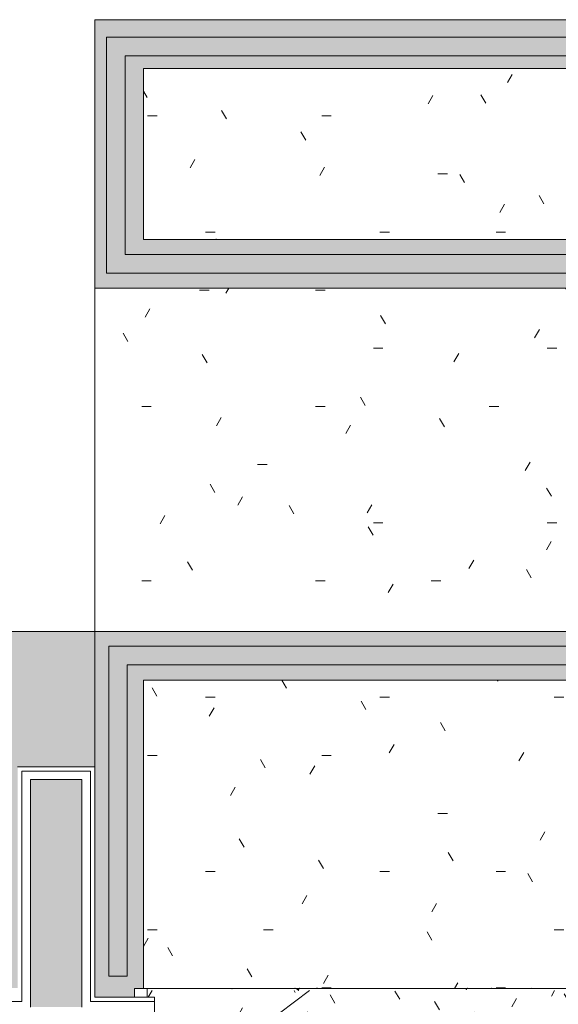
# Model space of a CAD drawing. Header units: millimetres. Extents: x 5980700 to 6194397, y -12939 to 2351883.
# Tile 316 of 587: x 6083971 to 6085855, y 4617 to 8058. Entities that reach past the tile are written whole.
import ezdxf

# ---------------------------------------------------------------- set-up
doc = ezdxf.new("R2010")
doc.units = ezdxf.units.MM
for name, color, linetype, lineweight in [('A-AREA', 32, 'Continuous', 9), ('A-FLOR', 192, 'Continuous', 18), ('A-FLOR-PATT', 8, 'Continuous', 18), ('A-GLAZ', 151, 'Continuous', 9), ('A-GLAZ-SILL', 1, 'Continuous', 9), ('A-WALL', 113, 'Continuous', 18), ('A-WALL-PATT', 111, 'Continuous', 25)]:
    doc.layers.add(name, color=color, linetype=linetype, lineweight=lineweight)
pattern_1 = [(0, (0, 0), (812.8, 203.2), [33.528, -576.072, 33.528, -576.072, -3251.2]), (0, (0, 0), (812.8, 203.2), [-1219.2, 33.528, -1185.672, 33.528, -576.072, -1422.4]), (0, (0, 0), (812.8, 203.2), [-3048, 33.528, -372.872, 33.528, -982.472]), (120, (304.8, 101.6), (-582.3763620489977, 602.3054481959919), [33.52799999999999, -576.0719999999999, 33.52799999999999, -576.0719999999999, -3251.199999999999]), (120, (304.8, 101.6), (-582.3763620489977, 602.3054481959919), [-1219.2, 33.52799999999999, -1185.672, 33.52799999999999, -576.0719999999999, -1422.4]), (120, (304.8, 101.6), (-582.3763620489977, 602.3054481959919), [-3048, 33.52799999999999, -372.8719999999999, 33.52799999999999, -982.4719999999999]), (240, (406.4, 508), (-230.4236379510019, -805.5054481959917), [33.528, -576.072, 33.528, -576.072, -3251.2]), (240, (406.4, 508), (-230.4236379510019, -805.5054481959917), [-1219.2, 33.528, -1185.672, 33.528, -576.072, -1422.4]), (240, (406.4, 508), (-230.4236379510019, -805.5054481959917), [-3048, 33.528, -372.872, 33.528, -982.472])]

# ---------------------------------------------------------------- blocks, each defined once
blk = doc.blocks.new('FP_111-PLANTA DE CAIMENTO DE PISOS - 1 PAV_')
at = {"layer": 'A-GLAZ-SILL', "color": 90, "lineweight": 5}
blk.add_line((-1630.002169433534, 107.4999999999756), (-1675.000000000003, 107.4999999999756), dxfattribs=at)
at = {"layer": 'A-GLAZ-SILL', "lineweight": 5}
for p, q in [((-1470.624769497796, 108.6454815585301), (-1470.755934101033, 108.6594975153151)), ((-1470.49360489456, 108.6221406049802), (-1470.624769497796, 108.6454815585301)), ((-1470.362440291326, 108.5895030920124), (-1470.49360489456, 108.6221406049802)), ((-1470.23127568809, 108.5476087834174), (-1470.362440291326, 108.5895030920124)), ((-1470.100111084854, 108.4965087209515), (-1470.23127568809, 108.5476087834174)), ((-1469.968946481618, 108.4362651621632), (-1470.100111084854, 108.4965087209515)), ((-1469.837781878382, 108.3669515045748), (-1469.968946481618, 108.4362651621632)), ((-1469.706617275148, 108.2886521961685), (-1469.837781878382, 108.3669515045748)), ((-1469.575452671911, 108.2014626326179), (-1469.706617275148, 108.2886521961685)), ((-1469.444288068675, 108.1054890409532), (-1469.575452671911, 108.2014626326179)), ((-1469.313123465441, 108.0008483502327), (-1469.444288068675, 108.1054890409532)), ((-1469.181958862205, 107.8876680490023), (-1469.313123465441, 108.0008483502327)), ((-1469.050794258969, 107.7660860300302), (-1469.181958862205, 107.8876680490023)), ((-1468.919629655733, 107.63625042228), (-1469.050794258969, 107.7660860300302)), ((-1468.788465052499, 107.4983194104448), (-1468.919629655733, 107.63625042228)), ((-1045.394641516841, 107.5408634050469), (-1045.751268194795, 107.4667710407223)), ((-1045.038014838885, 107.6127709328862), (-1045.394641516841, 107.5408634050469)), ((-1044.681388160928, 107.6824696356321), (-1045.038014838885, 107.6127709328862)), ((-1044.324761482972, 107.7499362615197), (-1044.681388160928, 107.6824696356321)), ((-1043.968134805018, 107.8151483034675), (-1044.324761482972, 107.7499362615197)), ((-1043.611508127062, 107.8780840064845), (-1043.968134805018, 107.8151483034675)), ((-1043.254881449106, 107.938722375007), (-1043.611508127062, 107.8780840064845)), ((-1042.898254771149, 107.9970431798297), (-1043.254881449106, 107.938722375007)), ((-1042.541628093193, 108.0530269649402), (-1042.898254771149, 107.9970431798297)), ((-1042.185001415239, 108.1066550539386), (-1042.541628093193, 108.0530269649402)), ((-1041.828374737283, 108.1579095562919), (-1042.185001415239, 108.1066550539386)), ((-1041.471748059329, 108.2067733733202), (-1041.828374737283, 108.1579095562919)), ((-1041.11512138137, 108.2532302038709), (-1041.471748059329, 108.2067733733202)), ((-1040.758494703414, 108.2972645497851), (-1041.11512138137, 108.2532302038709)), ((-1040.40186802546, 108.3388617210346), (-1040.758494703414, 108.2972645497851)), ((-1040.045241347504, 108.3780078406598), (-1040.40186802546, 108.3388617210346)), ((-1039.688614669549, 108.4146898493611), (-1040.045241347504, 108.3780078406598)), ((-1039.331987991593, 108.4488955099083), (-1039.688614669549, 108.4146898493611)), ((-1038.975361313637, 108.4806134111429), (-1039.331987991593, 108.4488955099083)), ((-1038.618734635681, 108.5098329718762), (-1038.975361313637, 108.4806134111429)), ((-1038.262107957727, 108.5365444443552), (-1038.618734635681, 108.5098329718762)), ((-1037.90548127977, 108.5607389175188), (-1038.262107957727, 108.5365444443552)), ((-1037.548854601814, 108.5824083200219), (-1037.90548127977, 108.5607389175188)), ((-1037.192227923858, 108.601545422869), (-1037.548854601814, 108.5824083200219)), ((-1036.835601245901, 108.6181438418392), (-1037.192227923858, 108.601545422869)), ((-1036.478974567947, 108.6321980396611), (-1036.835601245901, 108.6181438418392)), ((-1036.122347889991, 108.6437033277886), (-1036.478974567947, 108.6321980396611)), ((-1035.765721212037, 108.6526558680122), (-1036.122347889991, 108.6437033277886)), ((-1035.409094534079, 108.6590526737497), (-1035.765721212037, 108.6526558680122)), ((-1035.052467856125, 108.6628916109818), (-1035.409094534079, 108.6590526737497)), ((-288.1152735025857, 107.6362504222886), (-288.2464381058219, 107.4983194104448)), ((-287.9841088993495, 107.7660860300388), (-288.1152735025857, 107.6362504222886)), ((-287.8529442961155, 107.8876680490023), (-287.9841088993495, 107.7660860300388)), ((-287.7217796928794, 108.0008483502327), (-287.8529442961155, 107.8876680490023)), ((-287.5906150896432, 108.1054890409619), (-287.7217796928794, 108.0008483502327)), ((-287.4594504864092, 108.2014626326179), (-287.5906150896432, 108.1054890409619)), ((-287.3282858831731, 108.2886521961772), (-287.4594504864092, 108.2014626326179)), ((-287.1971212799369, 108.3669515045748), (-287.3282858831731, 108.2886521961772)), ((-287.0659566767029, 108.4362651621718), (-287.1971212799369, 108.3669515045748)), ((-286.9347920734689, 108.4965087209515), (-287.0659566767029, 108.4362651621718)), ((-286.8036274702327, 108.5476087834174), (-286.9347920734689, 108.4965087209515)), ((-286.6724628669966, 108.5895030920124), (-286.8036274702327, 108.5476087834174)), ((-286.5412982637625, 108.6221406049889), (-286.6724628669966, 108.5895030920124)), ((-286.4101336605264, 108.6454815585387), (-286.5412982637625, 108.6221406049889)), ((-286.2789690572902, 108.6594975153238), (-286.4101336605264, 108.6454815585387))]:
    blk.add_line(p, q, dxfattribs=at)
blk = doc.blocks.new('CC_PEITORIL - PEITORIL-V110-PLANTA DE CAIMENTO DE PISOS - 1 PAV_')
at = {"layer": 'A-GLAZ-SILL', "lineweight": 5}
h = blk.add_hatch(dxfattribs=at)
h.set_pattern_fill('FP_56', color=256, style=0, pattern_type=2)
h.set_pattern_definition([(0, (6217.371999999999, -4564.159000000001), (406.4, 101.6), [33.528, -271.272, 33.528, -271.272, -1625.6]), (0, (6217.371999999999, -4564.159000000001), (406.4, 101.6), [-609.6, 33.528, -576.072, 33.528, -271.272, -711.2]), (0, (6217.371999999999, -4564.159000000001), (406.4, 101.6), [-1524, 33.528, -169.672, 33.528, -474.472]), (120, (6369.772, -4513.359), (-291.1881810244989, 301.1527240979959), [33.52799999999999, -271.2719999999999, 33.52799999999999, -271.2719999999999, -1625.6]), (120, (6369.772, -4513.359), (-291.1881810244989, 301.1527240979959), [-609.5999999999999, 33.52799999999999, -576.0719999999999, 33.52799999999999, -271.2719999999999, -711.1999999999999]), (120, (6369.772, -4513.359), (-291.1881810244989, 301.1527240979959), [-1524, 33.52799999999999, -169.672, 33.52799999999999, -474.4719999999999]), (240, (6420.571999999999, -4310.159000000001), (-115.2118189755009, -402.7527240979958), [33.528, -271.272, 33.528, -1896.872]), (240, (6420.571999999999, -4310.159000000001), (-115.2118189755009, -402.7527240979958), [-338.328, -271.272, 33.528, -576.072, -1016]), (240, (6420.571999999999, -4310.159000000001), (-115.2118189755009, -402.7527240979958), [-1219.2, 33.528, -271.272, 33.528, -677.672]), (240, (6420.571999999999, -4310.159000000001), (-115.2118189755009, -402.7527240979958), [-1557.528, -169.672, 33.528, -474.472])])
h.paths.add_polyline_path([(-1643.742665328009, 77.49999999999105), (-1630.002169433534, 77.64128792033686), (-1630.002169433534, 100.9916647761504), (-1675.000000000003, 100.9916647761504), (-1675.000000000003, 77.4999999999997), (-1650.000000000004, 77.50000000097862)])
h.paths.add_polyline_path([(1649.999999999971, 77.4999999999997), (1674.999999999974, 77.5155869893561), (1674.999999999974, 100.9916647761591), (1619.997830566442, 100.6030655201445), (1619.997830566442, 77.4999999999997)])
h = blk.add_hatch(dxfattribs=at)
h.set_pattern_fill('FP_57', color=256, style=0, pattern_type=2)
h.set_pattern_definition([(216.87, (6852.371999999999, -2976.659), (4762.494328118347, 3175.008507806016), [793.75, -7143.75]), (206.565, (7804.871999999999, -3452.909), (-1587.501456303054, -1587.499067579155), [1774.879, -1774.879]), (198.435, (7804.871999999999, -4246.659000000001), (-3174.997452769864, -1587.50290376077), [1004.024, -4016.092])])
h.paths.add_polyline_path([(-1643.742665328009, 77.49999999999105), (-1630.002169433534, 77.64128792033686), (-1630.002169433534, 100.9916647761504), (-1675.000000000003, 100.9916647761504), (-1675.000000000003, 77.4999999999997), (-1650.000000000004, 77.50000000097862)])
h.paths.add_polyline_path([(1649.999999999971, 77.4999999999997), (1674.999999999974, 77.5155869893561), (1674.999999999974, 100.9916647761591), (1619.997830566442, 100.6030655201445), (1619.997830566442, 77.4999999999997)])
at = {"layer": 'A-GLAZ-SILL', "color": 90, "lineweight": 5}
for q in [(-1675.000000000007, 107.4999999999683), (-1675.000000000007, 77.5000000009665)]:
    blk.add_line((-1675.000000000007, 100.9916647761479), q, dxfattribs=at)
at = {"layer": 'A-GLAZ', "color": 90, "lineweight": 5}
blk.add_blockref('FP_111-PLANTA DE CAIMENTO DE PISOS - 1 PAV_', (0, 0), dxfattribs=at)
blk = doc.blocks.new('FP_211-PLANTA DE CAIMENTO DE PISOS - 1 PAV_')
at = {"layer": 'A-GLAZ-SILL', "color": 90, "lineweight": 5}
blk.add_line((1624.999999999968, 107.4999999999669), (-1625.000000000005, 107.4999999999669), dxfattribs=at)
at = {"layer": 'A-GLAZ-SILL', "lineweight": 5}
for p, q in [((-1328.679635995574, 107.2247212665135), (-1328.809598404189, 107.0662849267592)), ((-1328.549673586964, 107.3757021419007), (-1328.679635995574, 107.2247212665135)), ((-1328.419711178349, 107.51904696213), (-1328.549673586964, 107.3757021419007)), ((-1328.289748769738, 107.6545842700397), (-1328.419711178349, 107.51904696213)), ((-1328.159786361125, 107.7821519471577), (-1328.289748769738, 107.6545842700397)), ((-1328.02982395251, 107.9015974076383), (-1328.159786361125, 107.7821519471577)), ((-1327.8998615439, 108.0127777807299), (-1328.02982395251, 107.9015974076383)), ((-1327.769899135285, 108.1155600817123), (-1327.8998615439, 108.0127777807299)), ((-1327.639936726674, 108.2098213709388), (-1327.769899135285, 108.1155600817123)), ((-1327.509974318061, 108.2954489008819), (-1327.639936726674, 108.2098213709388)), ((-1327.380011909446, 108.3723402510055), (-1327.509974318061, 108.2954489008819)), ((-1327.250049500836, 108.4404034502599), (-1327.380011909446, 108.3723402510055)), ((-1327.120087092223, 108.4995570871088), (-1327.250049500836, 108.4404034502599)), ((-1326.99012468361, 108.5497304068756), (-1327.120087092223, 108.4995570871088)), ((-1326.860162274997, 108.590863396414), (-1326.99012468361, 108.5497304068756)), ((-1326.730199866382, 108.6229068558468), (-1326.860162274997, 108.590863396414)), ((-1326.600237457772, 108.6458224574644), (-1326.730199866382, 108.6229068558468)), ((-1326.470275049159, 108.6595827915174), (-1326.600237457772, 108.6458224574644)), ((-1108.650683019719, 108.6568688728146), (-1108.840002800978, 108.6623455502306)), ((-1108.461363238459, 108.647743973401), (-1108.650683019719, 108.6568688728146)), ((-1108.2720434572, 108.6349751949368), (-1108.461363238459, 108.647743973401)), ((-1108.08272367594, 108.6185686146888), (-1108.2720434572, 108.6349751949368)), ((-1107.89340389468, 108.5985320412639), (-1108.08272367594, 108.6185686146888)), ((-1107.704084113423, 108.5748750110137), (-1107.89340389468, 108.5985320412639)), ((-1107.514764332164, 108.5476087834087), (-1107.704084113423, 108.5748750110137)), ((-1107.325444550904, 108.516746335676), (-1107.514764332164, 108.5476087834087)), ((-1107.136124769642, 108.4823023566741), (-1107.325444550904, 108.516746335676)), ((-1106.946804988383, 108.4442932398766), (-1107.136124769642, 108.4823023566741)), ((-1106.757485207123, 108.4027370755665), (-1106.946804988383, 108.4442932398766)), ((-1106.568165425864, 108.3576536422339), (-1106.757485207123, 108.4027370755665)), ((-1106.378845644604, 108.3090643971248), (-1106.568165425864, 108.3576536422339)), ((-1106.189525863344, 108.2569924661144), (-1106.378845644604, 108.3090643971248)), ((-1106.000206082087, 108.2014626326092), (-1106.189525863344, 108.2569924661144)), ((-1105.810886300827, 108.1425013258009), (-1106.000206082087, 108.2014626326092)), ((-1105.621566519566, 108.0801366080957), (-1105.810886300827, 108.1425013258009)), ((-1105.432246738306, 108.0143981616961), (-1105.621566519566, 108.0801366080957)), ((-1105.242926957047, 107.9453172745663), (-1105.432246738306, 108.0143981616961)), ((-1105.053607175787, 107.8729268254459), (-1105.242926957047, 107.9453172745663)), ((-1104.864287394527, 107.797261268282), (-1105.053607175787, 107.8729268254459)), ((-1104.674967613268, 107.718356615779), (-1104.864287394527, 107.797261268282)), ((-1104.48564783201, 107.6362504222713), (-1104.674967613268, 107.718356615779)), ((-1104.296328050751, 107.5509817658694), (-1104.48564783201, 107.6362504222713)), ((-1104.107008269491, 107.4625912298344), (-1104.296328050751, 107.5509817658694)), ((-1103.917688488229, 107.3711208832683), (-1104.107008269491, 107.4625912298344)), ((-1103.72836870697, 107.2766142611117), (-1103.917688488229, 107.3711208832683)), ((-1103.53904892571, 107.1791163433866), (-1103.72836870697, 107.2766142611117)), ((-1103.349729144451, 107.0786735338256), (-1103.53904892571, 107.1791163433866)), ((-1103.160409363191, 106.975333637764), (-1103.349729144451, 107.0786735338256)), ((-1102.971089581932, 106.8691458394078), (-1103.160409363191, 106.975333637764)), ((-1102.781769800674, 106.7601606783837), (-1102.971089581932, 106.8691458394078)), ((-1102.592450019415, 106.6484300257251), (-1102.781769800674, 106.7601606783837)), ((-1102.403130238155, 106.534007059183), (-1102.592450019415, 106.6484300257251)), ((-1102.213810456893, 106.4169462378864), (-1102.403130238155, 106.534007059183)), ((-1102.024490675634, 106.2973032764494), (-1102.213810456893, 106.4169462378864)), ((-1101.835170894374, 106.1751351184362), (-1102.024490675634, 106.2973032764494)), ((-1101.645851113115, 106.0504999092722), (-1101.835170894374, 106.1751351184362)), ((-1101.456531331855, 105.9234569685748), (-1101.645851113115, 106.0504999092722)), ((-1101.267211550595, 105.7940667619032), (-1101.456531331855, 105.9234569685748)), ((-1101.077891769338, 105.6623908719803), (-1101.267211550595, 105.7940667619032)), ((-1100.888571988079, 105.5284919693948), (-1101.077891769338, 105.6623908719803)), ((-1100.699252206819, 105.392433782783), (-1100.888571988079, 105.5284919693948)), ((-1100.509932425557, 105.2542810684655), (-1100.699252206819, 105.392433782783)), ((-1100.320612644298, 105.1140995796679), (-1100.509932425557, 105.2542810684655)), ((-1100.131292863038, 104.9719560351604), (-1100.320612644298, 105.1140995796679)), ((-1099.941973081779, 104.8279180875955), (-1100.131292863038, 104.9719560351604)), ((-1099.752653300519, 104.6820542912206), (-1099.941973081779, 104.8279180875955)), ((-1099.563333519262, 104.5344340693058), (-1099.752653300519, 104.6820542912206)), ((-1099.374013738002, 104.3851276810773), (-1099.563333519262, 104.5344340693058)), ((-1099.184693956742, 104.2342061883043), (-1099.374013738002, 104.3851276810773)), ((-1098.995374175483, 104.0817414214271), (-1099.184693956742, 104.2342061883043)), ((-1098.806054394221, 103.9278059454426), (-1098.995374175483, 104.0817414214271)), ((-1098.616734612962, 103.7724730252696), (-1098.806054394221, 103.9278059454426)), ((-1098.427414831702, 103.615816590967), (-1098.616734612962, 103.7724730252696)), ((-1098.238095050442, 103.4579112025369), (-1098.427414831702, 103.615816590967)), ((-1098.048775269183, 103.2988320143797), (-1098.238095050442, 103.4579112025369)), ((-1097.859455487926, 103.1386547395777), (-1098.048775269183, 103.2988320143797)), ((-1096.427088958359, 103.3625997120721), (-1096.558253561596, 103.106494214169)), ((-1096.295924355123, 103.615816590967), (-1096.427088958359, 103.3625997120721)), ((-1096.164759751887, 103.8658363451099), (-1096.295924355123, 103.615816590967)), ((-1096.033595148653, 104.1123543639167), (-1096.164759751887, 103.8658363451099)), ((-1095.902430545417, 104.3550703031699), (-1096.033595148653, 104.1123543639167)), ((-1095.771265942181, 104.5936884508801), (-1095.902430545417, 104.3550703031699)), ((-1095.640101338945, 104.8279180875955), (-1095.771265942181, 104.5936884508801)), ((-1095.508936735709, 105.0574738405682), (-1095.640101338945, 104.8279180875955)), ((-1095.377772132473, 105.2820760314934), (-1095.508936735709, 105.0574738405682)), ((-1095.24660752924, 105.5014510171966), (-1095.377772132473, 105.2820760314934)), ((-1095.115442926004, 105.7153315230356), (-1095.24660752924, 105.5014510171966)), ((-1094.984278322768, 105.9234569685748), (-1095.115442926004, 105.7153315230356)), ((-1094.853113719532, 106.1255737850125), (-1094.984278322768, 105.9234569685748)), ((-1094.721949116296, 106.3214357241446), (-1094.853113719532, 106.1255737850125)), ((-1094.59078451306, 106.5108041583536), (-1094.721949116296, 106.3214357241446)), ((-1094.459619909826, 106.6934483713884), (-1094.59078451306, 106.5108041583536)), ((-1094.32845530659, 106.8691458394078), (-1094.459619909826, 106.6934483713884)), ((-1094.197290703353, 107.0376825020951), (-1094.32845530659, 106.8691458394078)), ((-1094.066126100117, 107.1988530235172), (-1094.197290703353, 107.0376825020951)), ((-1093.934961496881, 107.352461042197), (-1094.066126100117, 107.1988530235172)), ((-1093.803796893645, 107.4983194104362), (-1093.934961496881, 107.352461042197)), ((-1093.672632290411, 107.6362504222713), (-1093.803796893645, 107.4983194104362)), ((-1093.541467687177, 107.7660860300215), (-1093.672632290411, 107.6362504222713)), ((-1093.410303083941, 107.8876680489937), (-1093.541467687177, 107.7660860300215)), ((-1093.279138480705, 108.000848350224), (-1093.410303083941, 107.8876680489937)), ((-1093.147973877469, 108.1054890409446), (-1093.279138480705, 108.000848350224)), ((-1093.016809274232, 108.2014626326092), (-1093.147973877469, 108.1054890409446)), ((-1092.885644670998, 108.2886521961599), (-1093.016809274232, 108.2014626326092)), ((-1092.754480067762, 108.3669515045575), (-1092.885644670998, 108.2886521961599)), ((-1092.623315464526, 108.4362651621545), (-1092.754480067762, 108.3669515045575)), ((-1092.49215086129, 108.4965087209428), (-1092.623315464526, 108.4362651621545)), ((-1092.360986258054, 108.5476087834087), (-1092.49215086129, 108.4965087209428)), ((-1092.22982165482, 108.5895030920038), (-1092.360986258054, 108.5476087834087)), ((-1092.098657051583, 108.6221406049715), (-1092.22982165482, 108.5895030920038)), ((-1091.96749244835, 108.6454815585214), (-1092.098657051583, 108.6221406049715)), ((-1091.836327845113, 108.6594975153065), (-1091.96749244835, 108.6454815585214)), ((-509.5616157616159, 103.8947224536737), (-509.6923312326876, 103.6459552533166)), ((-509.4309002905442, 104.1399769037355), (-509.5616157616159, 103.8947224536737)), ((-509.3001848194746, 104.381421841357), (-509.4309002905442, 104.1399769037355)), ((-509.1694693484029, 104.6187651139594), (-509.3001848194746, 104.381421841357)), ((-509.0387538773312, 104.8517195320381), (-509.1694693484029, 104.6187651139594)), ((-508.9080384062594, 105.0800032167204), (-509.0387538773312, 104.8517195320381)), ((-508.7773229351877, 105.3033399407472), (-508.9080384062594, 105.0800032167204)), ((-508.6466074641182, 105.5214594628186), (-508.7773229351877, 105.3033399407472)), ((-508.5158919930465, 105.7340978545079), (-508.6466074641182, 105.5214594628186)), ((-508.3851765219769, 105.9409978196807), (-508.5158919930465, 105.7340978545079)), ((-508.2544610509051, 106.1419090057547), (-508.3851765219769, 105.9409978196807)), ((-508.1237455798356, 106.3365883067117), (-508.2544610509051, 106.1419090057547)), ((-507.9930301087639, 106.5248001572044), (-508.1237455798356, 106.3365883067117)), ((-507.8623146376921, 106.706316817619), (-507.9930301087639, 106.5248001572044)), ((-507.7315991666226, 106.8809186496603), (-507.8623146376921, 106.706316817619)), ((-507.6008836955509, 107.0483943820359), (-507.7315991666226, 106.8809186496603)), ((-507.4701682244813, 107.2085413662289), (-507.6008836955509, 107.0483943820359)), ((-507.3394527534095, 107.3611658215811), (-507.4701682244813, 107.2085413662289)), ((-507.2087372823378, 107.5060830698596), (-507.3394527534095, 107.3611658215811)), ((-507.0780218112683, 107.6431177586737), (-507.2087372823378, 107.5060830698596)), ((-506.9473063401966, 107.7721040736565), (-507.0780218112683, 107.6431177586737)), ((-506.816590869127, 107.892885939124), (-506.9473063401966, 107.7721040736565)), ((-506.6858753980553, 108.0053172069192), (-506.816590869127, 107.892885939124)), ((-506.5551599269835, 108.1092618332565), (-506.6858753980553, 108.0053172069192)), ((-506.424444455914, 108.2045940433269), (-506.5551599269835, 108.1092618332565)), ((-506.2937289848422, 108.2911984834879), (-506.424444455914, 108.2045940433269)), ((-506.1630135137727, 108.3689703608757), (-506.2937289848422, 108.2911984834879)), ((-506.032298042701, 108.4378155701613), (-506.1630135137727, 108.3689703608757)), ((-505.9015825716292, 108.4976508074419), (-506.032298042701, 108.4378155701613)), ((-505.7708671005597, 108.5484036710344), (-505.9015825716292, 108.4976508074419)), ((-505.6401516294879, 108.5900127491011), (-505.7708671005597, 108.5484036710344)), ((-505.5094361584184, 108.6224276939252), (-505.6401516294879, 108.5900127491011)), ((-505.3787206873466, 108.6456092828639), (-505.5094361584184, 108.6224276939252)), ((-505.2480052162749, 108.6595294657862), (-505.3787206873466, 108.6456092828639)), ((-420.4386890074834, 108.6469836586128), (-420.564470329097, 108.6598732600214)), ((-420.3129076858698, 108.6255170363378), (-420.4386890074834, 108.6469836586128)), ((-420.1871263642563, 108.5954974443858), (-420.3129076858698, 108.6255170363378)), ((-420.0613450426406, 108.5569585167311), (-420.1871263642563, 108.5954974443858)), ((-419.935563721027, 108.5099434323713), (-420.0613450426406, 108.5569585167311)), ((-419.8097823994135, 108.45450486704), (-419.935563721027, 108.5099434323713)), ((-419.6840010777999, 108.3907049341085), (-419.8097823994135, 108.45450486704)), ((-419.5582197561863, 108.3186151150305), (-419.6840010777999, 108.3907049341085)), ((-419.4324384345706, 108.2383161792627), (-419.5582197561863, 108.3186151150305)), ((-419.3066571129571, 108.1498980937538), (-419.4324384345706, 108.2383161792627)), ((-419.1808757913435, 108.0534599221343), (-419.3066571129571, 108.1498980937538)), ((-419.0550944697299, 107.9491097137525), (-419.1808757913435, 108.0534599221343)), ((-418.9293131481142, 107.8369643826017), (-419.0550944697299, 107.9491097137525)), ((-418.8035318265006, 107.7171495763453), (-418.9293131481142, 107.8369643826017)), ((-418.6777505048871, 107.5897995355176), (-418.8035318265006, 107.7171495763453)), ((-418.5519691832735, 107.4550569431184), (-418.6777505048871, 107.5897995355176)), ((-1097.670135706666, 102.9774556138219), (-1097.859455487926, 103.1386547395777)), ((-1097.480815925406, 102.815311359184), (-1097.670135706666, 102.9774556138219)), ((-1097.476405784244, 101.2594313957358), (-1097.607570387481, 100.9916647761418)), ((-1097.291496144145, 102.6522991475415), (-1097.480815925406, 102.815311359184)), ((-1097.345241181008, 101.5268717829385), (-1097.476405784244, 101.2594313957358)), ((-1097.214076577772, 101.79366010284), (-1097.345241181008, 101.5268717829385)), ((-1097.102176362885, 102.4884965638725), (-1097.291496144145, 102.6522991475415)), ((-1097.082911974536, 102.0594713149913), (-1097.214076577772, 101.79366010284)), ((-1096.912856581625, 102.3239815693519), (-1097.102176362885, 102.4884965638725)), ((-1096.9517473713, 102.3239815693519), (-1097.082911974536, 102.0594713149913)), ((-1096.820582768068, 102.5868686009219), (-1096.9517473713, 102.3239815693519)), ((-1096.723536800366, 102.1588324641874), (-1096.912856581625, 102.3239815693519)), ((-1096.689418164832, 102.8478121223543), (-1096.820582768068, 102.5868686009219)), ((-1096.534217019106, 101.9931278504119), (-1096.723536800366, 102.1588324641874)), ((-1096.558253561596, 103.106494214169), (-1096.689418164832, 102.8478121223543)), ((-1096.344897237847, 101.82694659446), (-1096.534217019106, 101.9931278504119)), ((-1096.155577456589, 101.6603677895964), (-1096.344897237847, 101.82694659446)), ((-1095.96625767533, 101.493470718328), (-1096.155577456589, 101.6603677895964)), ((-1095.77693789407, 101.3263348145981), (-1095.96625767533, 101.493470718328)), ((-1095.587618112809, 101.1590396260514), (-1095.77693789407, 101.3263348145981)), ((-1095.398298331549, 100.9916647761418), (-1095.587618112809, 101.1590396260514))]:
    blk.add_line(p, q, dxfattribs=at)
blk = doc.blocks.new('CC_PEITORIL - PEITORIL-V210-PLANTA DE CAIMENTO DE PISOS - 1 PAV_')
at = {"layer": 'A-GLAZ-SILL', "lineweight": 5}
h = blk.add_hatch(dxfattribs=at)
h.set_pattern_fill('FP_218', color=256, style=0, pattern_type=2)
h.set_pattern_definition([(0, (6222.374, -4564.159000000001), (406.4, 101.6), [33.528, -271.272, 33.528, -271.272, -1625.6]), (0, (6222.374, -4564.159000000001), (406.4, 101.6), [-609.6, 33.528, -576.072, 33.528, -271.272, -711.2]), (0, (6222.374, -4564.159000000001), (406.4, 101.6), [-1524, 33.528, -169.672, 33.528, -474.472]), (120, (6374.774, -4513.359), (-291.1881810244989, 301.1527240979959), [33.52799999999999, -271.2719999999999, 33.52799999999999, -271.2719999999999, -1625.6]), (120, (6374.774, -4513.359), (-291.1881810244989, 301.1527240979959), [-609.5999999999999, 33.52799999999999, -576.0719999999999, 33.52799999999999, -271.2719999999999, -711.1999999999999]), (120, (6374.774, -4513.359), (-291.1881810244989, 301.1527240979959), [-1524, 33.52799999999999, -169.672, 33.52799999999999, -474.4719999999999]), (240, (6425.574000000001, -4310.159000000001), (-115.2118189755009, -402.7527240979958), [33.528, -271.272, 33.528, -1896.872]), (240, (6425.574000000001, -4310.159000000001), (-115.2118189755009, -402.7527240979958), [-338.328, -271.272, 33.528, -576.072, -1016]), (240, (6425.574000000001, -4310.159000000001), (-115.2118189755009, -402.7527240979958), [-1219.2, 33.528, -271.272, 33.528, -677.672]), (240, (6425.574000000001, -4310.159000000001), (-115.2118189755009, -402.7527240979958), [-1557.528, -169.672, 33.528, -474.472])])
h.paths.add_polyline_path([(1599.99999999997, -17.49999999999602), (1599.99999999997, 77.4999999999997), (1624.999999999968, 77.4999999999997), (1624.999999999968, 100.9916647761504), (-1625.000000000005, 100.9916647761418), (-1625.000000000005, 77.49999999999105), (-1600.000000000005, 77.50000000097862), (-1600.000000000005, -17.49999999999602), (1569.999999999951, -17.49999999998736)])
h = blk.add_hatch(dxfattribs=at)
h.set_pattern_fill('FP_219', color=256, style=0, pattern_type=2)
h.set_pattern_definition([(216.87, (6857.374, -2976.659), (4762.494328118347, 3175.008507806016), [793.75, -7143.75]), (206.565, (7809.874, -3452.909), (-1587.501456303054, -1587.499067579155), [1774.879, -1774.879]), (198.435, (7809.874, -4246.659000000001), (-3174.997452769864, -1587.50290376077), [1004.024, -4016.092])])
h.paths.add_polyline_path([(1599.99999999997, -17.49999999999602), (1599.99999999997, 77.4999999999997), (1624.999999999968, 77.4999999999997), (1624.999999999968, 100.9916647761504), (-1625.000000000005, 100.9916647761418), (-1625.000000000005, 77.49999999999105), (-1600.000000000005, 77.50000000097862), (-1600.000000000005, -17.49999999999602), (1569.999999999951, -17.49999999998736)])
at = {"layer": 'A-GLAZ-SILL', "color": 90, "lineweight": 5}
for q in [(-1625.000000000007, 107.4999999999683), (-1625.000000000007, 77.5000000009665)]:
    blk.add_line((-1625.000000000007, 100.9916647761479), q, dxfattribs=at)
at = {"layer": 'A-GLAZ', "color": 90, "lineweight": 5}
blk.add_blockref('FP_211-PLANTA DE CAIMENTO DE PISOS - 1 PAV_', (0, 0), dxfattribs=at)
blk = doc.blocks.new('BE-PMSa-MOD-ARQ-CONEXAODOFUTURO-EX-000-R_rvt-2-PLANTA DE CAIMENTO DE PISOS - 1 PAV_')
at = {"layer": 'A-FLOR-PATT', "lineweight": 5}
h = blk.add_hatch(dxfattribs=at)
h.set_pattern_fill('FP_2', color=71, style=0, pattern_type=2)
h.set_pattern_definition(pattern_1)
h.paths.add_polyline_path([(-4649.534220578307, 4671.658994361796), (-4560.116662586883, 4671.658994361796), (-4560.116662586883, 5749.15899436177), (-7861.114845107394, 5749.15899436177), (-7861.114845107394, 4671.658994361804), (-5690.72834397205, 4671.658994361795)])
h.paths.add_polyline_path([(-4560.116662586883, 7289.158994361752), (-4560.116662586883, 7887.658205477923), (-7861.114845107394, 7887.658205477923), (-7861.114845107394, 7289.15899436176), (-5690.72834397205, 7289.158994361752)])
h = blk.add_hatch(dxfattribs=at)
h.set_pattern_fill('FP_137', color=135, style=0, pattern_type=2)
h.set_pattern_definition([(0, (266.228, 0), (810.4069999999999, 203.2), [33.429, -574.376, 33.429, -574.376, -3241.629]), (0, (266.228, 0), (810.4069999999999, 203.2), [-1215.611, 33.429, -1182.181, 33.429, -574.376, -1418.213]), (0, (266.228, 0), (810.4069999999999, 203.2), [-3039.027, 33.429, -371.774, 33.429, -979.58]), (119.927, (570.131, 101.6), (-580.6630976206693, 602.304635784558), [33.503, -575.648, 33.503, -3824.458]), (119.927, (570.131, 101.6), (-580.6630976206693, 602.304635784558), [-642.655, -575.648, 33.503, -1184.8, -2030.506]), (119.927, (570.131, 101.6), (-580.6630976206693, 602.304635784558), [-2436.607, 33.503, -575.648, 33.503, -1387.851]), (119.927, (570.131, 101.6), (-580.6630976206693, 602.304635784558), [-3079.263, -372.598, 33.503, -981.75]), (240.073, (671.432, 508), (-229.7463839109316, -805.5050375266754), [33.503, -575.648, 33.503, -3824.458]), (240.073, (671.432, 508), (-229.7463839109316, -805.5050375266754), [-642.655, -575.648, 33.503, -1184.8, -2030.506]), (240.073, (671.432, 508), (-229.7463839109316, -805.5050375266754), [-2436.607, 33.503, -575.648, 33.503, -1387.851]), (240.073, (671.432, 508), (-229.7463839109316, -805.5050375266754), [-3079.263, -372.598, 33.503, -981.75])])
h.paths.add_polyline_path([(-4586.211837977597, 5919.158994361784), (-4413.494100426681, 5919.158994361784), (-4413.494100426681, 7119.158994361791), (-8031.114845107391, 7119.158994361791), (-8031.114845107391, 5919.158994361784), (-5690.72834397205, 5919.158994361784)])
h = blk.add_hatch(dxfattribs=at)
h.set_pattern_fill('FP_2', color=135, style=0, pattern_type=2)
h.set_pattern_definition(pattern_1)
h.paths.add_polyline_path([(-15966.85299915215, 4711.136803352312), (-15966.79158577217, 4712.906868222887), (-15965.57572207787, 4712.3617231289)])
h.paths.add_polyline_path([(3731.201831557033, -10125.84100563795), (14705.38782324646, -10125.84100563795), (14705.38782324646, -9779.8857164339), (14699.38782324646, -9779.8857164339), (14699.38782324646, -9763.237570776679), (14681.68558745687, -9763.757413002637), (14670.96395493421, -9768.482704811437), (14665.88782324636, -9782.570563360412), (14665.88782324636, -9856.278958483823), (14670.73620676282, -9865.068167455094), (14677.45883342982, -9868.493127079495), (14678.38782324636, -9869.242380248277), (14678.38782324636, -9881.040871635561), (14674.14369136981, -9882.10035906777), (14663.09686027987, -9878.012306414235), (14654.32815878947, -9868.57707781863), (14652.0250349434, -9859.981702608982), (14651.89263271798, -9855.737570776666), (14650.88782324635, -9855.737570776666), (14651.89263271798, -9780.737570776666), (14653.73085252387, -9770.127241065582), (14656.87805812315, -9762.851510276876), (14667.13782324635, -9752.591745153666), (14683.38782324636, -9748.237570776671), (14699.38782324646, -9748.237570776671), (14699.38782324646, -9731.58942511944), (14705.38782324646, -9731.58942511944), (14705.38782324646, -9705.737570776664), (14755.38782324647, -9705.737570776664), (14755.38782324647, -9754.737570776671), (14795.38782324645, -9754.737570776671), (14796.02424042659, -9756.737570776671), (14812.38782324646, -9756.737570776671), (14811.36426821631, -9815.737570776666), (14810.34779546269, -9815.737570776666), (14811.47778338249, -9818.1719714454), (14811.43015556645, -9819.291362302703), (14811.44856252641, -9820.918341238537), (14827.38782324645, -9827.197475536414), (14827.38782324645, -10125.84100563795), (21231.38515489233, -10125.84100563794), (21231.38515489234, 5919.158994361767), (12003.88515489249, 5918.472013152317), (12003.8851548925, 5447.158205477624), (12268.88333741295, 5447.158205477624), (12268.88333741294, 4674.158994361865), (15653.88333741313, 4674.158994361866), (15653.88333741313, 5447.158205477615), (15923.88333741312, 5447.158205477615), (15923.88333741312, 4674.158994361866), (19560.40988707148, 4674.158994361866), (19559.83290347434, 4677.196584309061), (19558.62046790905, 4677.180784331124), (19558.93691090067, 4681.184361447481), (19560.40988707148, 4681.202554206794), (19559.83416624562, 4682.57353656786), (19558.03876213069, 4682.57353656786), (19558.93691090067, 4695.251249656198), (19588.00988707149, 4695.197383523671), (19586.88286324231, 4682.548897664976), (19585.40988707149, 4682.548897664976), (19585.98560789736, 4681.195050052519), (19587.19930623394, 4681.15368493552), (19586.88286324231, 4677.184908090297), (19585.41064974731, 4677.065937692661), (19585.98560789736, 4674.158994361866), (19999.38682609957, 4674.158994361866), (19999.38682609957, 5447.158205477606), (20269.38682609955, 5447.158205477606), (20269.38682609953, 4280.731645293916), (20299.38682609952, 4280.731645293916), (20298.51487451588, 1530.731645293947), (20269.38682609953, 1530.731645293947), (20269.38682609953, 1143.558994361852), (20299.38682609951, 1143.558994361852), (20298.51487451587, -1606.441005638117), (20269.38682609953, -1606.441005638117), (20269.38682609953, -2040.191005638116), (20299.38682609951, -2040.191005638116), (20298.51487451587, -4790.191005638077), (20269.38682609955, -4790.191005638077), (20269.38682609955, -5273.941005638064), (20299.38682609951, -5273.941005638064), (20298.51487451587, -8023.941005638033), (20269.38682609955, -8023.941005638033), (20269.38682609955, -9308.841005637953), (19999.38682609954, -9308.841005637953), (19999.38682609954, -8513.84179452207), (19913.3833374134, -8513.84179452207), (19913.3833374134, -8347.825683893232), (19635.38599049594, -8347.979428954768), (19635.38599049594, -8377.825683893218), (16285.38599049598, -8376.953732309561), (16285.38599049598, -8347.825683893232), (15971.88333741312, -8347.979428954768), (15971.88333741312, -8513.841794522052), (15921.38515489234, -8513.841794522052), (15921.38515489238, -9312.594001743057), (15651.38515489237, -9312.594001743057), (15651.38515489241, -8513.841794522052), (15603.38515489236, -8513.841794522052), (15603.38515489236, -8377.825683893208), (12316.88333741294, -8377.825683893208), (12316.88333741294, -8513.841794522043), (12293.88333741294, -8513.841794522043), (12293.88333741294, -9312.594001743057), (11998.88333741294, -9312.594001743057), (11998.88333741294, -8513.841794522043), (11950.88333741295, -8513.841794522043), (11950.88333741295, -8347.825683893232), (11867.63333741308, -8347.979428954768), (11867.63333741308, -8377.82568389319), (8517.633337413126, -8376.953732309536), (8517.633337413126, -8347.825683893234), (8434.383337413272, -8347.97942895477), (8434.383337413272, -8513.841794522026), (8386.383337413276, -8513.841794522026), (8386.383337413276, -9312.594001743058), (8116.383337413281, -9312.594001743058), (8116.383337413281, -9125.841005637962), (2121.38333741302, -9125.841005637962), (2121.38333741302, -9312.594001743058), (1851.383337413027, -9312.594001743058), (1851.383337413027, -9125.841005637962), (-4143.616662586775, -9125.841005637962), (-4143.616662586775, -9312.594001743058), (-4413.616662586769, -9312.594001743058), (-4413.616662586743, -8513.841794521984), (-4461.61666258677, -8513.841794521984), (-4461.61666258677, -8347.825683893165), (-4547.366662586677, -8347.97942895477), (-4547.366662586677, -8377.82568389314), (-7897.366662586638, -8376.953732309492), (-7897.366662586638, -8347.825683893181), (-7983.116662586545, -8347.97942895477), (-7983.116662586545, -8513.841794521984), (-8031.114845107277, -8513.841794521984), (-8031.11484510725, -9308.841005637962), (-8301.11484510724, -9308.841005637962), (-8301.114845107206, -8513.841794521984), (-8349.116662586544, -8513.841794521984), (-8349.116662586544, -8347.825683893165), (-8354.864845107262, -8347.97942895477), (-8354.864845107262, -8377.825683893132), (-11704.86484510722, -8376.953732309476), (-11705.67059857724, -8347.825683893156), (-11710.61666258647, -8347.97942895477), (-11710.61666258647, -8513.841794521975), (-11758.61484510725, -8513.841794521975), (-11758.61484510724, -9308.841005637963), (-12028.61484510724, -9308.841005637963), (-12028.61484510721, -8513.841794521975), (-12076.61666258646, -8513.841794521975), (-12076.61666258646, -8347.82568389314), (-12498.61666258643, -8347.97942895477), (-12498.61666258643, -8377.825683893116), (-15848.61666258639, -8376.953732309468), (-15848.61666258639, -8347.82568389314), (-16270.61666258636, -8347.97942895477), (-16270.61666258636, -8513.841794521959), (-16356.61588608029, -8513.841794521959), (-16356.61588608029, -9308.841005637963), (-16626.61588608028, -9308.841005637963), (-16626.62225526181, -7987.079408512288), (-16656.61588608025, -7987.079408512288), (-16655.7439344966, -5237.07940851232), (-16626.62225526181, -5237.07940851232), (-16626.62225526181, -4803.34100563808), (-16656.61588608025, -4803.34100563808), (-16655.7439344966, -2053.341005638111), (-16626.62225526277, -2053.341005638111), (-16626.62225526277, -1620.841794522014), (-16656.61588608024, -1620.841794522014), (-16655.74393449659, 1129.158205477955), (-16626.62225526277, 1129.158205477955), (-16626.62225526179, 1534.1582054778), (-16656.61588608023, 1534.1582054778), (-16655.75030367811, 4291.658994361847), (-16626.62225526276, 4291.658994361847), (-16626.61588608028, 5479.158994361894), (-16356.61588608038, 5479.158994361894), (-16356.61588608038, 4674.158994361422), (-15971.4658517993, 4674.158994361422), (-15969.32193463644, 4707.054996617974), (-15967.78963012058, 4710.307043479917), (-15962.27373900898, 4714.058684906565), (-15960.94760521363, 4714.652107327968), (-15959.84645306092, 4714.71907505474), (-15959.84645306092, 4715.8252811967), (-15957.766248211, 4715.335026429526), (-15956.67909179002, 4714.508980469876), (-15954.53101014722, 4715.146843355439), (-15948.69801778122, 4712.361723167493), (-15947.69218614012, 4710.313634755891), (-15946.34526303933, 4708.984911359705), (-15944.33196142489, 4698.966261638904), (-15943.76299404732, 4697.905132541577), (-15944.00738434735, 4674.158994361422), (-12028.61666258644, 4674.158994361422), (-12028.6166625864, 5447.158205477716), (-11733.61666258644, 5446.941285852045), (-11733.61666258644, 4674.158994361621), (-8301.114845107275, 4674.158994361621), (-8301.114845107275, 5447.158205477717), (-8031.114845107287, 5447.158205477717), (-8031.114845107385, 5919.158994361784), (-17588.61484510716, 5919.158994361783), (-17588.61484510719, -10125.84100563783), (1375.719287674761, -10125.84100563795)])
h.paths.add_polyline_path([(14665.67045985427, -9780.737570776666), (14665.63226694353, -9779.779781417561), (14665.63226694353, -9780.737570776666)])
h.paths.add_polyline_path([(-16089.65907882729, -8758.105317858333), (-16115.54098333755, -8754.697900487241), (-16139.6590788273, -8744.707858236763), (-16160.36975694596, -8728.81599597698), (-16176.26161920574, -8708.105317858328), (-16186.2516614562, -8683.987222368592), (-16189.65907882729, -8658.105317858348), (-16186.2516614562, -8632.223413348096), (-16176.26161920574, -8608.105317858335), (-16160.36975694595, -8587.394639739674), (-16139.65907882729, -8571.502777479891), (-16115.54098333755, -8561.512735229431), (-16089.65907882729, -8558.105317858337), (-16063.77717431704, -8561.512735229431), (-16039.65907882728, -8571.5027774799), (-16018.94840070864, -8587.394639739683), (-16003.05653844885, -8608.105317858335), (-15993.06649619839, -8632.22341334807), (-15989.6590788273, -8658.105317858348), (-15993.06649619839, -8683.987222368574), (-16003.05653844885, -8708.105317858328), (-16021.19134126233, -8730.537064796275), (-16039.65907882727, -8744.707858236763), (-16063.77717431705, -8754.697900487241)])
h.paths.add_polyline_path([(19732.71217533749, -8754.66845021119), (19706.83027082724, -8751.260990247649), (19682.71217533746, -8741.270823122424), (19660.00862136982, -8722.781563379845), (19646.10963495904, -8704.667825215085), (19636.1195927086, -8680.549428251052), (19632.71217533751, -8648.66439434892), (19632.71217533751, -8622.782813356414), (19636.1195927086, -8596.9012323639), (19646.10963495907, -8572.783438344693), (19662.00149721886, -8552.073019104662), (19682.71217533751, -8536.181355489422), (19706.83027082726, -8526.191438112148), (19732.7121753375, -8522.784063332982), (19758.59407984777, -8526.191438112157), (19782.71217533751, -8536.181355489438), (19803.42285345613, -8552.073019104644), (19819.31471571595, -8572.783438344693), (19829.30475796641, -8596.901232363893), (19832.7121753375, -8628.390346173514), (19832.7121753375, -8654.667200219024), (19827.88084468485, -8683.987101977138), (19816.67739151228, -8708.104895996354), (19803.42285345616, -8725.378762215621), (19782.71217533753, -8741.270823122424), (19758.59407984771, -8751.260990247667)])
h.paths.add_polyline_path([(15648.38515489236, -8468.841794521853), (15650.88333741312, -8468.841794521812), (15650.88333741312, -8347.825683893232), (15648.38515489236, -8347.979428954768)])
h.paths.add_polyline_path([(19588.84766320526, 4677.140991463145), (19587.19930623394, 4677.180784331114), (19588.17837096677, 4681.15368493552)])
h.paths.add_polyline_path([(19556.97211093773, 4677.140991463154), (19558.32440709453, 4678.382155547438), (19558.03965555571, 4677.166762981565), (19557.10244703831, 4677.144137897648)])
h.paths.add_polyline_path([(19572.90988707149, 4728.142336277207), (19572.90988707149, 4726.742336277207), (19573.4626323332, 4727.745209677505)])
h.paths.add_polyline_path([(19575.73176932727, 4695.639950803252), (19572.5677829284, 4696.432937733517), (19568.91630770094, 4696.431447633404), (19559.3482884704, 4696.333664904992), (19559.34828847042, 4718.022372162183), (19562.4254587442, 4722.467653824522), (19569.27606767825, 4726.263934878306), (19567.2700120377, 4727.14852244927), (19574.67880208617, 4727.830632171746), (19576.14512513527, 4726.470898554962), (19576.81805465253, 4726.227816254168), (19583.58719946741, 4722.319648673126), (19587.49536704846, 4715.550503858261), (19587.49536704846, 4707.734168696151), (19586.28070679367, 4704.092336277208), (19585.91122027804, 4696.34719023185), (19576.14512513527, 4695.960088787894)])
h.paths.add_polyline_path([(-15957.766248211, 4718.652107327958), (-15954.53101014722, 4716.980669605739), (-15955.18379838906, 4716.796714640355)])
h.paths.add_polyline_path([(-15960.34869803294, 4716.796714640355), (-15961.00148627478, 4718.082019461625), (-15959.74034676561, 4717.233792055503), (-15960.09391064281, 4716.979769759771)])
h.paths.add_polyline_path([(19732.71217533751, 4730.240264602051), (19706.83027082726, 4733.647681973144), (19682.7121753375, 4743.637724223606), (19662.00149721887, 4759.529586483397), (19646.10963495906, 4780.240264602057), (19636.1195927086, 4804.358360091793), (19632.71217533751, 4830.240264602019), (19636.1195927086, 4856.122169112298), (19646.10963495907, 4880.24026460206), (19662.00149721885, 4900.950942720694), (19682.7121753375, 4916.842804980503), (19706.83027082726, 4926.832847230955), (19732.71217533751, 4930.240264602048), (19758.59407984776, 4926.832847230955), (19782.71217533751, 4916.842804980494), (19803.42285345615, 4900.950942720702), (19819.31471571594, 4880.24026460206), (19829.30475796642, 4856.122169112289), (19832.7121753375, 4830.240264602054), (19829.30475796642, 4804.358360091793), (19819.31471571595, 4780.24026460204), (19803.42285345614, 4759.529586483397), (19782.71217533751, 4743.637724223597), (19758.59407984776, 4733.647681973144)])
h.paths.add_polyline_path([(-16089.65907882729, 4736.408178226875), (-16115.54098333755, 4739.815595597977), (-16139.65907882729, 4749.80563784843), (-16160.36975694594, 4765.697500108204), (-16176.26161920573, 4786.408178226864), (-16186.2516614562, 4810.526273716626), (-16189.65907882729, 4836.408178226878), (-16186.2516614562, 4862.29008273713), (-16176.26161920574, 4886.408178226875), (-16160.36975694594, 4907.118856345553), (-16139.65907882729, 4923.010718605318), (-16115.54098333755, 4933.000760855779), (-16089.65907882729, 4936.408178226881), (-16063.77717431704, 4933.000760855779), (-16039.65907882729, 4923.01071860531), (-16018.9484007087, 4907.118856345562), (-16003.05653844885, 4886.408178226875), (-15993.06649619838, 4862.29008273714), (-15989.6590788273, 4836.408178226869), (-15993.06649619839, 4810.526273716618), (-16003.05653844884, 4786.408178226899), (-16018.94840070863, 4765.69750010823), (-16039.65907882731, 4749.80563784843), (-16063.77717431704, 4739.815595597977)])
at = {"layer": 'A-WALL', "lineweight": 5}
h = blk.add_hatch(color=9, dxfattribs=at)
h.paths.add_polyline_path([(-7924.616646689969, 7931.65817822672), (-7989.616646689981, 7996.658178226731), (-7970.114817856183, 7996.658178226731), (-7905.114817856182, 7931.65817822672)])
h.paths.add_polyline_path([(-8031.114845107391, 7887.658205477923), (-7989.616646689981, 7887.658205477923), (-7989.616646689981, 7931.65817822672), (-7924.616646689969, 7931.65817822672), (-7924.616646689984, 7887.658205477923), (-4560.116662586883, 7887.658205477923), (-4560.116662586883, 8057.658205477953), (-8031.114845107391, 8057.658205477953), (-8031.114845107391, 7931.65817822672)])
for points in [[(-8031.114845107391, 7119.158994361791), (-7861.114845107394, 7119.158994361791), (-7861.114845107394, 7171.658178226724), (-7989.616646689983, 7171.658178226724), (-7924.616646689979, 7236.658178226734), (-7861.114845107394, 7236.658178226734), (-7861.114845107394, 7887.658205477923), (-8031.114845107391, 7887.658205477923), (-8031.114845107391, 7289.158994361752)], [(-5690.72834397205, 7119.158994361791), (-4413.494100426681, 7119.158994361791), (-4413.494100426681, 7289.158994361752), (-4464.616646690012, 7289.158994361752), (-4464.616646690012, 7193.658978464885), (-4529.616646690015, 7258.658978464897), (-4529.616646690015, 7289.158994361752), (-7861.114845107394, 7289.158994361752), (-7861.114845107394, 7119.158994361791), (-7266.096206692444, 7119.158994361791)], [(-8008.116662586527, 4641.658994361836), (-7892.372179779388, 4641.658994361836), (-7892.372179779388, 4671.658994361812), (-7861.114845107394, 4671.658994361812), (-7861.114845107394, 5749.15899436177), (-8031.114845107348, 5749.15899436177), (-8031.114845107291, 4641.658994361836), (-8028.116662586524, 4641.658994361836)]]:
    blk.add_hatch(color=9, dxfattribs=at).paths.add_polyline_path(points)
h = blk.add_hatch(color=9, dxfattribs=at)
h.paths.add_polyline_path([(-7917.139764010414, 5803.010542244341), (-7982.139764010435, 5868.010542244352), (-7979.966392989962, 5868.010542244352), (-7914.966392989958, 5803.010542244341)])
h.paths.add_polyline_path([(-7982.139764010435, 5749.15899436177), (-7982.139764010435, 5803.010542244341), (-7917.139764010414, 5803.010542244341), (-7917.139764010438, 5749.15899436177), (-4560.116662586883, 5749.15899436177), (-4560.116662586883, 5919.158994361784), (-8031.114845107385, 5919.158994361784), (-8031.114845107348, 5749.15899436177)])
at = {"layer": 'A-WALL-PATT', "lineweight": 5}
blk.add_hatch(color=57, dxfattribs=at).paths.add_polyline_path([(-8098.4512999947, 4607.158205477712), (-8076.114845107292, 4607.158205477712), (-8076.114845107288, 5402.158205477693), (-8256.114845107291, 5402.158205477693), (-8256.114845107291, 4607.158205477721), (-8159.798231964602, 4607.158205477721)])
at = {"layer": 'A-AREA', "color": 90, "lineweight": 5}
for p, q in [((-4560.116662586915, 7887.658205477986), (-7861.114845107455, 7887.658205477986)), ((-7861.114845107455, 7887.658205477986), (-7861.114845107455, 7289.158994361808)), ((-7861.114845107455, 7289.158994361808), (-4560.116662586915, 7289.158994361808)), ((-4560.116662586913, 5749.158994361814), (-7861.114845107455, 5749.158994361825)), ((-7861.114845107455, 5749.158994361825), (-7861.114845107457, 4671.437228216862))]:
    blk.add_line(p, q, dxfattribs=at)
at = {"layer": 'A-FLOR', "color": 250, "lineweight": 5}
for p, q in [((-8031.114845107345, 5919.158994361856), (-8031.114845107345, 7119.15899436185)), ((-8031.114845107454, 7119.158994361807), (-8031.114845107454, 5919.158994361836)), ((-8031.114845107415, 5919.158994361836), (-17588.6148451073, 5919.158994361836))]:
    blk.add_line(p, q, dxfattribs=at)
at = {"layer": 'A-WALL', "color": 250, "lineweight": 5}
for p, q in [((-8031.114845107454, 8057.658205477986), (-4560.116662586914, 8057.658205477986)), ((-8031.114845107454, 8057.658205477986), (-8031.114845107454, 7887.658205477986)), ((-8031.114845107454, 7119.158994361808), (-8031.114845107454, 7887.658205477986)), ((-4560.116662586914, 7887.658205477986), (-7861.114845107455, 7887.658205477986)), ((-7861.114845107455, 7887.658205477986), (-7861.114845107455, 7289.158994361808)), ((-7861.114845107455, 7289.158994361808), (-4560.116662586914, 7289.158994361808)), ((-8031.114845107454, 7119.158994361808), (-7861.114845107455, 7119.158994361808)), ((-4413.494100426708, 7119.158994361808), (-7861.114845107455, 7119.158994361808)), ((-8031.114845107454, 5919.158994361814), (-4560.116662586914, 5919.158994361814)), ((-8031.114845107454, 5919.158994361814), (-8031.114845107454, 5749.158994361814)), ((-8031.114845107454, 5447.158205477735), (-8031.114845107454, 5749.158994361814)), ((-4560.116662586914, 5749.158994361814), (-7861.114845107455, 5749.158994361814)), ((-7861.114845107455, 5749.158994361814), (-7861.114845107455, 4671.437228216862))]:
    blk.add_line(p, q, dxfattribs=at)
at = {"layer": 'A-WALL', "color": 130, "lineweight": 9}
for p, q in [((-8286.114845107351, 5447.158205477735), (-8301.11484510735, 5447.158205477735)), ((-8046.114845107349, 5447.158205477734), (-8286.114845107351, 5447.158205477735)), ((-8031.11484510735, 5447.158205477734), (-8046.114845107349, 5447.158205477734)), ((-8031.114845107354, 4641.658994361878), (-8031.11484510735, 5447.158205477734)), ((-7822.374349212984, 4641.658994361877), (-8031.114845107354, 4641.658994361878)), ((-7822.374349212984, 4546.658994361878), (-7822.374349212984, 4641.658994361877))]:
    blk.add_line(p, q, dxfattribs=at)
at = {"layer": 'A-WALL', "color": 90, "lineweight": 5}
for p, q in [((-8256.11484510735, 5432.158205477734), (-8286.114845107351, 5432.158205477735)), ((-8286.114845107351, 5432.158205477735), (-8286.114845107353, 4641.658994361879)), ((-8076.114845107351, 5432.158205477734), (-8256.114845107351, 5432.158205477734)), ((-8256.114845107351, 5402.158205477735), (-8076.114845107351, 5402.158205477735)), ((-8256.11484510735, 5402.158205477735), (-8256.114845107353, 4641.658994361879)), ((-8076.114845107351, 5432.158205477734), (-8046.114845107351, 5432.158205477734)), ((-8076.114845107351, 5402.158205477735), (-8076.114845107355, 4641.658994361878)), ((-8046.114845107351, 5432.158205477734), (-8046.114845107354, 4641.658994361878)), ((-8286.114845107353, 4626.65899436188), (-8427.37434921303, 4626.65899436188)), ((-8286.114845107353, 4641.65899436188), (-8286.114845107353, 4626.65899436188)), ((-8256.114845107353, 4641.658994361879), (-8256.114845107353, 4626.65899436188)), ((-8256.114845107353, 4626.65899436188), (-8256.114845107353, 4607.158205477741)), ((-8076.114845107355, 4641.658994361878), (-8076.114845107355, 4607.158205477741)), ((-8046.114845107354, 4641.658994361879), (-8046.114845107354, 4626.658994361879)), ((-8031.114845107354, 4626.658994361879), (-8046.114845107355, 4626.658994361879)), ((-7822.374349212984, 4626.658994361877), (-8031.114845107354, 4626.658994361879))]:
    blk.add_line(p, q, dxfattribs=at)
at = {"layer": 'A-GLAZ', "color": 250, "lineweight": 5}
for name, p in [('CC_PEITORIL - PEITORIL-V110-PLANTA DE CAIMENTO DE PISOS - 1 PAV_', (-6217.372179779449, 4564.158994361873)), ('CC_PEITORIL - PEITORIL-V210-PLANTA DE CAIMENTO DE PISOS - 1 PAV_', (-6222.374349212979, 4564.158994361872))]:
    blk.add_blockref(name, p, dxfattribs=at)

msp = doc.modelspace()

# ---------------------------------------------------------------- hatches: boundary and pattern name
at = {"layer": 'A-WALL', "lineweight": 5}
h = msp.add_hatch(color=256, dxfattribs=at)
h.paths.add_polyline_path([(6087735.342542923, 7931.65817822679), (6087800.342542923, 7996.658178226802), (6087704.842527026, 7996.658178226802), (6087704.842527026, 7931.65817822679)])
h.paths.add_polyline_path([(6084340.342542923, 7931.65817822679), (6084359.844371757, 7931.65817822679), (6084294.844371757, 7996.658178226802), (6084275.342542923, 7996.658178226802)])
for points in [[(6084275.342542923, 7887.658205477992), (6084340.342542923, 7887.658205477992), (6084340.342542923, 7931.65817822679), (6084275.342542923, 7931.65817822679)], [(6084403.844344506, 7171.658178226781), (6084403.844344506, 7236.658178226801), (6084340.342542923, 7236.658178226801), (6084275.342542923, 7171.658178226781)], [(6084347.819425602, 5749.158994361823), (6084347.819425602, 5803.010542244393), (6084282.819425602, 5803.010542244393), (6084282.819425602, 5749.158994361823)]]:
    msp.add_hatch(color=256, dxfattribs=at).paths.add_polyline_path(points)
h = msp.add_hatch(color=256, dxfattribs=at)
h.paths.add_polyline_path([(6087704.842527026, 5803.010542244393), (6087742.819425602, 5803.010542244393), (6087807.819425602, 5868.010542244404), (6087704.842527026, 5868.010542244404), (6087704.842527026, 5803.723981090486)])
h.paths.add_polyline_path([(6084349.992796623, 5803.010542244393), (6084284.992796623, 5868.010542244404), (6084282.819425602, 5868.010542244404), (6084347.819425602, 5803.010542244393)])

# ---------------------------------------------------------------- linework, layer by layer
at = {"layer": 'A-WALL'}
for p, q in [((6084275.342542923, 7996.658178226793), (6087800.342542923, 7996.658178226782)), ((6084275.342542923, 7171.658178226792), (6084275.342542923, 7996.658178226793)), ((6087735.342542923, 7931.658178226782), (6084340.342542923, 7931.658178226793)), ((6084340.342542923, 7931.658178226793), (6084340.342542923, 7236.658178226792)), ((6084340.342542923, 7236.658178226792), (6087735.342542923, 7236.658178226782)), ((6087800.342542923, 7171.658178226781), (6084275.342542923, 7171.658178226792)), ((6084282.819425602, 5868.0105422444), (6087807.819425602, 5868.010542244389)), ((6084282.819425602, 4715.5105422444), (6084282.819425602, 5868.0105422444)), ((6087742.819425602, 5803.010542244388), (6084347.819425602, 5803.010542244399)), ((6084347.819425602, 5803.010542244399), (6084347.819425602, 4715.5105422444)), ((6084282.819425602, 4715.5105422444), (6084347.819425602, 4715.5105422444))]:
    msp.add_line(p, q, dxfattribs=at)

# ---------------------------------------------------------------- block references
at = {"color": 50, "lineweight": 5}
msp.add_blockref('BE-PMSa-MOD-ARQ-CONEXAODOFUTURO-EX-000-R_rvt-2-PLANTA DE CAIMENTO DE PISOS - 1 PAV_', (6092264.959189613, 0), dxfattribs=at)

doc.saveas('drawing.dxf')
